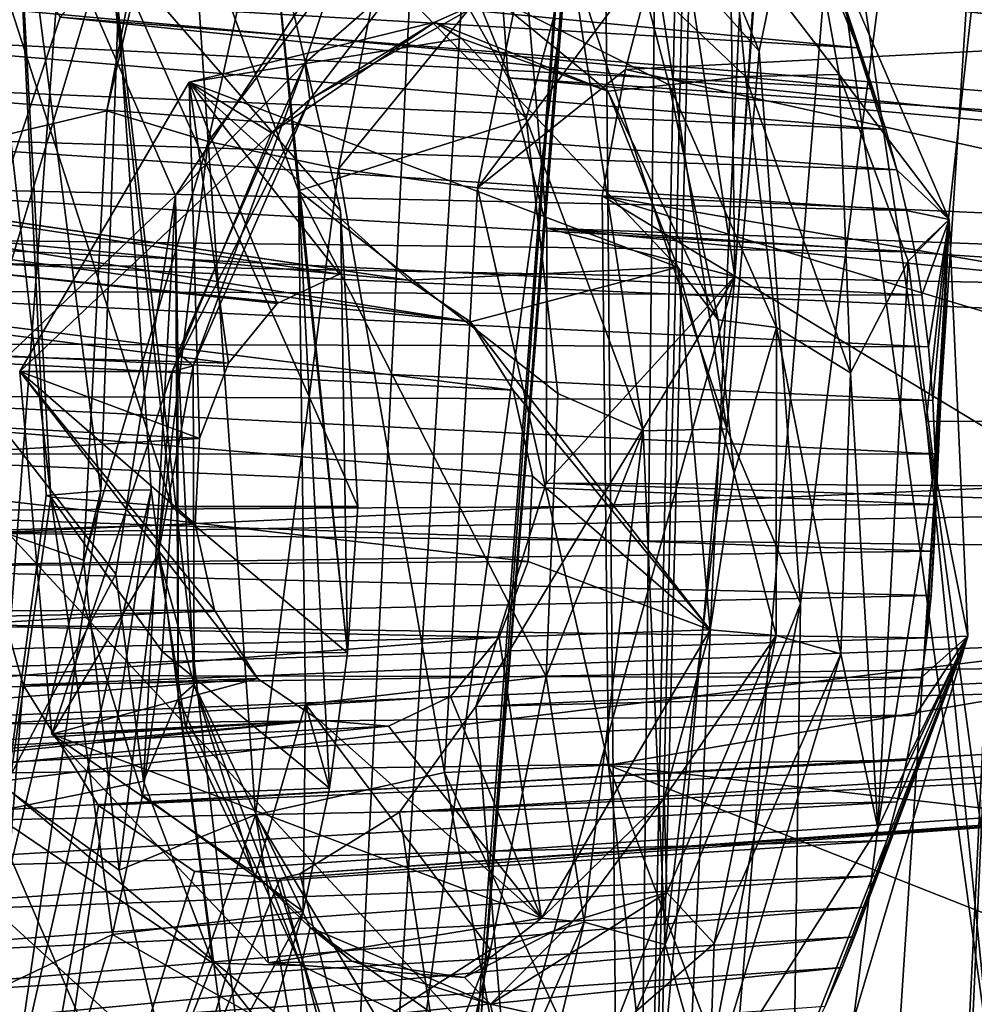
# Model space of a CAD drawing. Header units: metres. Extents: x -150 to 307, y -550 to 84.
# Tile 827 of 1056: x 245.86 to 247.65, y -11.64 to -9.8. Entities that reach past the tile are written whole.
import ezdxf

# ---------------------------------------------------------------- set-up
doc = ezdxf.new("R2010")
doc.units = ezdxf.units.M
doc.layers.add('solid_26006363', color=7, linetype='CONTINUOUS')

msp = doc.modelspace()

# ---------------------------------------------------------------- linework, layer by layer
at = {"layer": 'solid_26006363'}
for points in [[(229.99118, 0.000344, 940.69989), (246.654556, 0, 950.254578), (245.823288, -11.224192, 949.513977)], [(254.890045, -10.11483, 939.654663), (245.823288, -11.224192, 949.513977), (246.654556, 0, 950.254578)], [(254.890045, -10.11483, 939.654663), (246.654556, 0, 950.254578), (255.563858, 0, 940.255005)], [(247.003693, -14.204834, 952.316284), (248.174377, 0.000217, 952.849121), (247.676559, 0.000079, 952.948059)], [(247.003693, -14.204834, 952.316284), (247.534485, -14.24534, 952.213318), (248.174377, 0.000217, 952.849121)], [(247.239349, -5.028427, 952.799866), (247.003693, -14.204834, 952.316284), (247.676559, 0.000079, 952.948059)], [(247.534485, -14.24534, 952.213318), (247.951263, -14.257465, 951.906799), (248.598312, 0.000736, 952.540527)], [(247.534485, -14.24534, 952.213318), (248.598312, 0.000736, 952.540527), (248.174377, 0.000217, 952.849121)], [(249.527084, 0, 936.42511), (248.20787, 0, 937.905762), (247.567566, -13.260737, 937.335266)], [(249.49913, -2.696057, 936.403442), (249.527084, 0, 936.42511), (247.567566, -13.260737, 937.335266)], [(246.434723, -13.063701, 936.325928), (247.567566, -13.260737, 937.335266), (248.20787, 0, 937.905762)], [(247.065521, 0, 936.887939), (246.434723, -13.063701, 936.325928), (248.20787, 0, 937.905762)], [(247.203796, -10.277929, 935.947998), (246.434723, -13.063701, 936.325928), (247.065521, 0, 936.887939)], [(247.369919, -7.896541, 936.083618), (247.203796, -10.277929, 935.947998), (247.065521, 0, 936.887939)], [(249.419434, -5.304346, 936.340454), (249.49913, -2.696057, 936.403442), (247.567566, -13.260737, 937.335266)], [(247.239349, -5.028427, 952.799866), (247.190872, -5.996121, 952.76062), (247.003693, -14.204834, 952.316284)], [(246.43544, -5.247407, 934.641418), (246.647705, -9.672085, 935.111755), (246.778961, -9.905307, 935.312805)], [(246.43544, -5.247407, 934.641418), (246.778961, -9.905307, 935.312805), (246.851547, -10.187107, 935.431763)], [(247.203796, -10.277929, 935.947998), (246.43544, -5.247407, 934.641418), (246.851547, -10.187107, 935.431763)], [(247.415482, -7.107629, 936.120422), (246.43544, -5.247407, 934.641418), (247.203796, -10.277929, 935.947998)], [(249.3246, -7.289097, 936.264099), (249.419434, -5.304346, 936.340454), (247.567566, -13.260737, 937.335266)], [(246.362518, -5.454943, 952.367554), (244.017715, -8.464775, 951.06134), (245.252792, -10.123285, 951.665771)], [(246.362518, -5.454943, 952.367554), (245.252792, -10.123285, 951.665771), (247.159561, -6.316417, 952.741333)], [(247.190872, -5.996121, 952.76062), (247.159561, -6.316417, 952.741333), (247.003693, -14.204834, 952.316284)], [(244.561325, -10.314978, 929.620483), (244.320114, -6.058138, 929.11615), (245.930435, -6.209252, 931.345642)], [(246.468842, -13.395251, 927.841064), (246.91423, -6.134161, 928.092285), (246.047363, -9.776882, 927.058838)], [(246.468842, -13.395251, 927.841064), (247.688507, -11.791223, 929.40741), (246.91423, -6.134161, 928.092285)], [(247.562851, -10.548707, 929.166138), (247.665085, -9.616942, 929.262207), (246.91423, -6.134161, 928.092285)], [(247.688507, -11.791223, 929.40741), (247.562851, -10.548707, 929.166138), (246.91423, -6.134161, 928.092285)], [(244.561325, -10.314978, 929.620483), (245.930435, -6.209252, 931.345642), (246.170776, -9.345915, 931.801514)], [(245.252792, -10.123285, 951.665771), (246.724655, -11.71335, 952.386475), (247.159561, -6.316417, 952.741333)], [(247.159561, -6.316417, 952.741333), (246.724655, -11.71335, 952.386475), (247.082275, -7.179109, 952.688843)], [(247.159561, -6.316417, 952.741333), (247.082275, -7.179109, 952.688843), (247.003693, -14.204834, 952.316284)], [(247.369919, -7.896541, 936.083618), (247.415482, -7.107629, 936.120422), (247.203796, -10.277929, 935.947998)], [(247.082275, -7.179109, 952.688843), (246.724655, -11.71335, 952.386475), (246.952118, -8.634516, 952.59198)], [(247.249863, -9.855417, 924.826904), (246.871078, -8.934454, 924.278137), (247.808197, -7.170144, 925.458252)], [(247.082275, -7.179109, 952.688843), (246.952118, -8.634516, 952.59198), (247.003693, -14.204834, 952.316284)], [(247.327271, -10.89067, 924.985901), (247.249863, -9.855417, 924.826904), (247.808197, -7.170144, 925.458252)], [(247.808197, -7.170144, 925.458252), (248.680466, -13.780781, 926.987122), (247.263077, -15.524994, 925.221802)], [(247.327271, -10.89067, 924.985901), (247.808197, -7.170144, 925.458252), (247.263077, -15.524994, 925.221802)], [(249.075043, -10.923139, 936.059082), (249.3246, -7.289097, 936.264099), (247.567566, -13.260737, 937.335266)], [(245.211639, -8.49852, 933.006287), (245.784271, -10.252853, 933.899719), (245.938934, -9.791372, 934.098328)], [(246.952118, -8.634516, 952.59198), (246.648392, -12.645333, 952.315674), (247.003693, -14.204834, 952.316284)], [(246.952118, -8.634516, 952.59198), (246.724655, -11.71335, 952.386475), (246.648392, -12.645333, 952.315674)], [(247.04454, -9.625014, 924.619019), (246.871078, -8.934454, 924.278137), (247.249863, -9.855417, 924.826904)], [(246.045639, -9.194081, 924.857544), (246.463135, -9.119662, 924.286194), (246.812546, -9.981611, 924.828918)], [(246.812546, -9.981611, 924.828918), (246.463135, -9.119662, 924.286194), (246.895782, -9.675842, 924.616516)], [(246.385727, -10.116734, 925.355957), (246.045639, -9.194081, 924.857544), (246.812546, -9.981611, 924.828918)], [(246.336349, -9.612823, 925.264221), (246.045639, -9.194081, 924.857544), (246.385727, -10.116734, 925.355957)], [(244.561325, -10.314978, 929.620483), (246.170776, -9.345915, 931.801514), (246.086823, -9.650527, 931.697388)], [(246.170776, -9.345915, 931.801514), (246.026474, -9.967323, 931.627686), (246.086823, -9.650527, 931.697388)], [(246.216309, -10.024829, 931.803528), (246.026474, -9.967323, 931.627686), (246.170776, -9.345915, 931.801514)], [(246.216309, -10.024829, 931.803528), (246.170776, -9.345915, 931.801514), (246.340836, -9.464355, 931.957031)], [(245.802521, -9.63884, 926.192444), (245.921448, -10.691408, 926.458191), (245.850769, -9.396306, 926.739502)], [(245.850769, -9.396306, 926.739502), (246.014877, -10.679171, 927.034546), (246.047363, -9.776882, 927.058838)], [(245.850769, -9.396306, 926.739502), (245.912491, -10.688383, 926.572021), (246.014877, -10.679171, 927.034546)], [(245.850769, -9.396306, 926.739502), (245.921448, -10.691408, 926.458191), (245.912491, -10.688383, 926.572021)], [(248.433395, -9.815212, 930.690491), (247.05806, -9.663102, 931.87738), (247.147476, -9.414242, 932.004333)], [(248.561249, -9.478336, 930.855896), (248.433395, -9.815212, 930.690491), (247.147476, -9.414242, 932.004333)], [(246.216309, -10.024829, 931.803528), (246.340836, -9.464355, 931.957031), (246.564743, -9.565464, 932.027649)], [(246.462677, -10.273059, 922.24762), (241.122375, -9.474628, 927.485229), (240.73317, -9.730615, 926.989868)], [(246.592499, -10.284401, 922.363281), (241.342972, -9.509587, 927.777039), (241.122375, -9.474628, 927.485229)], [(246.462677, -10.273059, 922.24762), (246.592499, -10.284401, 922.363281), (241.122375, -9.474628, 927.485229)], [(246.708252, -10.362519, 922.466431), (241.541122, -9.662853, 928.046387), (241.342972, -9.509587, 927.777039)], [(246.592499, -10.284401, 922.363281), (246.708252, -10.362519, 922.466431), (241.342972, -9.509587, 927.777039)], [(246.284256, -9.508975, 934.580322), (246.110199, -9.589267, 934.334106), (251.710648, -10.180177, 929.441345)], [(246.284256, -9.508975, 934.580322), (251.710648, -10.180177, 929.441345), (251.840973, -10.182693, 929.557495)], [(246.475815, -9.534109, 934.857239), (246.284256, -9.508975, 934.580322), (251.840973, -10.182693, 929.557495)], [(246.475815, -9.534109, 934.857239), (251.840973, -10.182693, 929.557495), (251.959793, -10.252951, 929.66333)], [(246.647705, -9.672085, 935.111755), (246.475815, -9.534109, 934.857239), (251.959793, -10.252951, 929.66333)], [(247.335052, -9.544884, 922.857056), (247.399673, -9.898631, 922.786926), (247.199127, -9.637788, 922.510315)], [(247.606049, -10.170552, 923.246521), (247.399673, -9.898631, 922.786926), (247.335052, -9.544884, 922.857056)], [(247.335052, -9.544884, 922.857056), (247.403305, -9.772824, 923.297913), (247.434753, -9.848906, 923.33844)], [(247.335052, -9.544884, 922.857056), (247.434753, -9.848906, 923.33844), (247.462738, -9.925923, 923.374939)], [(247.335052, -9.544884, 922.857056), (247.462738, -9.925923, 923.374939), (247.487045, -10.00233, 923.406982)], [(247.335052, -9.544884, 922.857056), (247.487045, -10.00233, 923.406982), (247.507919, -10.077762, 923.434875)], [(247.606049, -10.170552, 923.246521), (247.335052, -9.544884, 922.857056), (247.507919, -10.077762, 923.434875)], [(246.461014, -10.075518, 931.887207), (246.216309, -10.024829, 931.803528), (246.564743, -9.565464, 932.027649)], [(246.461014, -10.075518, 931.887207), (246.564743, -9.565464, 932.027649), (246.818939, -9.637122, 932.002441)], [(246.110199, -9.589267, 934.334106), (246.096313, -9.600351, 934.314758), (251.710648, -10.180177, 929.441345)], [(246.096313, -9.600351, 934.314758), (245.938934, -9.791372, 934.098328), (251.595993, -10.243522, 929.339172)], [(246.029358, -9.652504, 925.665894), (246.336349, -9.612823, 925.264221), (246.464417, -10.154393, 925.462708)], [(246.096313, -9.600351, 934.314758), (251.595993, -10.243522, 929.339172), (251.710648, -10.180177, 929.441345)], [(246.336349, -9.612823, 925.264221), (246.385727, -10.116734, 925.355957), (246.477493, -10.983055, 925.525879)], [(246.464417, -10.154393, 925.462708), (246.336349, -9.612823, 925.264221), (246.477493, -10.983055, 925.525879)], [(248.023544, -10.550104, 929.51709), (247.665085, -9.616942, 929.262207), (247.562851, -10.548707, 929.166138)], [(247.434753, -9.848906, 923.33844), (245.18222, -9.629272, 926.226318), (245.2155, -9.719774, 926.275269)], [(247.434753, -9.848906, 923.33844), (247.403305, -9.772824, 923.297913), (245.18222, -9.629272, 926.226318)], [(245.994217, -9.758533, 921.168091), (246.478912, -9.63541, 921.572754), (246.155411, -10.125707, 921.182129)], [(246.397827, -9.877463, 921.480957), (246.155411, -10.125707, 921.182129), (246.478912, -9.63541, 921.572754)], [(246.582123, -9.716544, 921.710815), (246.397827, -9.877463, 921.480957), (246.478912, -9.63541, 921.572754)], [(246.895782, -9.675842, 924.616516), (247.04454, -9.625014, 924.619019), (247.18924, -10.562975, 924.871887)], [(247.18924, -10.562975, 924.871887), (247.04454, -9.625014, 924.619019), (247.249863, -9.855417, 924.826904)], [(244.561325, -10.314978, 929.620483), (246.086823, -9.650527, 931.697388), (246.026474, -9.967323, 931.627686)], [(245.802521, -9.63884, 926.192444), (246.148224, -10.709079, 925.948425), (245.921448, -10.691408, 926.458191)], [(246.029358, -9.652504, 925.665894), (246.148224, -10.709079, 925.948425), (245.802521, -9.63884, 926.192444)], [(246.029358, -9.652504, 925.665894), (246.464417, -10.154393, 925.462708), (246.496765, -10.70908, 925.536011)], [(246.029358, -9.652504, 925.665894), (246.496765, -10.70908, 925.536011), (246.148224, -10.709079, 925.948425)], [(246.721252, -10.111401, 931.866211), (246.461014, -10.075518, 931.887207), (246.818939, -9.637122, 932.002441)], [(246.721252, -10.111401, 931.866211), (246.818939, -9.637122, 932.002441), (247.05806, -9.663102, 931.87738)], [(247.223816, -9.90281, 922.556641), (247.027908, -9.716447, 922.290649), (247.199127, -9.637788, 922.510315)], [(247.223816, -9.90281, 922.556641), (247.199127, -9.637788, 922.510315), (247.399673, -9.898631, 922.786926)], [(246.708252, -10.362519, 922.466431), (241.661926, -9.847005, 928.21582), (241.541122, -9.662853, 928.046387)], [(246.778961, -9.905307, 935.312805), (246.647705, -9.672085, 935.111755), (251.959793, -10.252951, 929.66333)], [(246.998749, -9.889639, 931.797058), (246.721252, -10.111401, 931.866211), (247.05806, -9.663102, 931.87738)], [(248.433395, -9.815212, 930.690491), (246.998749, -9.889639, 931.797058), (247.05806, -9.663102, 931.87738)], [(246.812546, -9.981611, 924.828918), (246.895782, -9.675842, 924.616516), (247.032318, -10.5671, 924.863037)], [(247.032318, -10.5671, 924.863037), (246.895782, -9.675842, 924.616516), (247.18924, -10.562975, 924.871887)], [(247.462738, -9.925923, 923.374939), (245.2155, -9.719774, 926.275269), (245.245544, -9.813075, 926.320068)], [(247.462738, -9.925923, 923.374939), (247.434753, -9.848906, 923.33844), (245.2155, -9.719774, 926.275269)], [(246.406921, -9.946038, 921.543579), (246.397827, -9.877463, 921.480957), (246.582123, -9.716544, 921.710815)], [(246.749908, -9.75206, 921.993225), (246.406921, -9.946038, 921.543579), (246.582123, -9.716544, 921.710815)], [(247.081161, -9.918039, 922.454346), (246.749908, -9.75206, 921.993225), (247.027908, -9.716447, 922.290649)], [(247.081161, -9.918039, 922.454346), (247.027908, -9.716447, 922.290649), (247.223816, -9.90281, 922.556641)], [(246.254593, -10.440194, 922.062256), (240.73317, -9.730615, 926.989868), (240.50795, -10.27047, 926.727295)], [(246.345871, -10.328536, 922.143555), (246.462677, -10.273059, 922.24762), (240.73317, -9.730615, 926.989868)], [(246.254593, -10.440194, 922.062256), (246.345871, -10.328536, 922.143555), (240.73317, -9.730615, 926.989868)], [(245.994217, -9.758533, 921.168091), (245.774536, -10.489177, 920.927551), (245.684799, -9.733273, 921.258301)], [(245.994217, -9.758533, 921.168091), (246.155411, -10.125707, 921.182129), (245.774536, -10.489177, 920.927551)], [(246.641479, -9.800965, 922.026672), (246.406921, -9.946038, 921.543579), (246.749908, -9.75206, 921.993225)], [(246.965729, -9.929917, 922.485168), (246.641479, -9.800965, 922.026672), (246.749908, -9.75206, 921.993225)], [(246.965729, -9.929917, 922.485168), (246.749908, -9.75206, 921.993225), (247.081161, -9.918039, 922.454346)], [(246.014877, -10.679171, 927.034546), (246.109558, -10.677417, 927.189697), (246.047363, -9.776882, 927.058838)], [(246.468842, -13.395251, 927.841064), (246.047363, -9.776882, 927.058838), (246.109558, -10.677417, 927.189697)], [(245.938934, -9.791372, 934.098328), (245.784271, -10.252853, 933.899719), (251.509033, -10.361179, 929.261719)], [(245.938934, -9.791372, 934.098328), (251.509033, -10.361179, 929.261719), (251.595993, -10.243522, 929.339172)], [(246.641479, -9.800965, 922.026672), (246.691483, -9.831239, 922.451477), (246.180954, -9.913278, 921.996643)], [(246.641479, -9.800965, 922.026672), (246.180954, -9.913278, 921.996643), (246.3349, -10.008475, 921.616943)], [(246.641479, -9.800965, 922.026672), (246.3349, -10.008475, 921.616943), (246.406921, -9.946038, 921.543579)], [(246.965729, -9.929917, 922.485168), (246.691483, -9.831239, 922.451477), (246.641479, -9.800965, 922.026672)], [(247.487045, -10.00233, 923.406982), (245.245544, -9.813075, 926.320068), (245.272293, -9.909027, 926.360657)], [(247.487045, -10.00233, 923.406982), (247.462738, -9.925923, 923.374939), (245.245544, -9.813075, 926.320068)], [(248.433395, -9.815212, 930.690491), (248.351028, -10.188853, 930.591919), (246.998749, -9.889639, 931.797058)], [(246.180954, -9.913278, 921.996643), (246.691483, -9.831239, 922.451477), (247.097382, -10.259892, 922.81311)], [(246.965729, -9.929917, 922.485168), (247.097382, -10.259892, 922.81311), (246.691483, -9.831239, 922.451477)], [(246.788483, -10.49053, 922.537903), (241.782547, -10.229225, 928.39624), (241.661926, -9.847005, 928.21582)], [(246.708252, -10.362519, 922.466431), (246.788483, -10.49053, 922.537903), (241.661926, -9.847005, 928.21582)], [(247.18924, -10.562975, 924.871887), (247.249863, -9.855417, 924.826904), (247.327271, -10.89067, 924.985901)], [(246.397827, -9.877463, 921.480957), (246.159607, -10.420624, 921.204468), (246.155411, -10.125707, 921.182129)], [(246.397827, -9.877463, 921.480957), (246.188141, -10.445297, 921.300964), (246.159607, -10.420624, 921.204468)], [(246.406921, -9.946038, 921.543579), (246.188141, -10.445297, 921.300964), (246.397827, -9.877463, 921.480957)], [(246.998749, -9.889639, 931.797058), (246.95549, -10.126602, 931.743042), (246.721252, -10.111401, 931.866211)], [(248.351028, -10.188853, 930.591919), (246.95549, -10.126602, 931.743042), (246.998749, -9.889639, 931.797058)], [(247.507919, -10.077762, 923.434875), (245.272293, -9.909027, 926.360657), (245.295593, -10.006858, 926.39679)], [(247.507919, -10.077762, 923.434875), (247.487045, -10.00233, 923.406982), (245.272293, -9.909027, 926.360657)], [(246.778961, -9.905307, 935.312805), (251.959793, -10.252951, 929.66333), (252.044922, -10.375463, 929.739197)], [(246.851547, -10.187107, 935.431763), (246.778961, -9.905307, 935.312805), (252.044922, -10.375463, 929.739197)], [(247.281937, -10.372998, 922.759277), (247.081161, -9.918039, 922.454346), (247.223816, -9.90281, 922.556641)], [(247.420959, -10.458422, 922.845398), (247.223816, -9.90281, 922.556641), (247.399673, -9.898631, 922.786926)], [(247.281937, -10.372998, 922.759277), (247.223816, -9.90281, 922.556641), (247.420959, -10.458422, 922.845398)], [(247.420959, -10.458422, 922.845398), (247.399673, -9.898631, 922.786926), (247.529236, -10.248687, 922.975952)], [(247.606049, -10.170552, 923.246521), (247.529236, -10.248687, 922.975952), (247.399673, -9.898631, 922.786926)], [(245.863174, -10.455603, 921.713501), (246.180954, -9.913278, 921.996643), (246.200241, -10.58165, 922.013794)], [(246.3349, -10.008475, 921.616943), (246.180954, -9.913278, 921.996643), (245.863174, -10.455603, 921.713501)], [(246.180954, -9.913278, 921.996643), (246.592499, -10.284401, 922.363281), (246.462677, -10.273059, 922.24762)], [(246.180954, -9.913278, 921.996643), (247.097382, -10.259892, 922.81311), (246.592499, -10.284401, 922.363281)], [(246.180954, -9.913278, 921.996643), (246.462677, -10.273059, 922.24762), (246.345871, -10.328536, 922.143555)], [(246.180954, -9.913278, 921.996643), (246.345871, -10.328536, 922.143555), (246.254593, -10.440194, 922.062256)], [(246.180954, -9.913278, 921.996643), (246.254593, -10.440194, 922.062256), (246.200241, -10.58165, 922.013794)], [(247.172501, -10.359164, 922.800598), (246.965729, -9.929917, 922.485168), (247.081161, -9.918039, 922.454346)], [(247.172501, -10.359164, 922.800598), (247.097382, -10.259892, 922.81311), (246.965729, -9.929917, 922.485168)], [(247.172501, -10.359164, 922.800598), (247.081161, -9.918039, 922.454346), (247.281937, -10.372998, 922.759277)], [(246.406921, -9.946038, 921.543579), (246.149124, -10.455603, 921.392517), (246.188141, -10.445297, 921.300964)], [(246.3349, -10.008475, 921.616943), (246.149124, -10.455603, 921.392517), (246.406921, -9.946038, 921.543579)], [(244.561325, -10.314978, 929.620483), (246.026474, -9.967323, 931.627686), (245.982849, -10.80934, 931.608704)], [(246.216309, -10.024829, 931.803528), (245.982849, -10.80934, 931.608704), (246.026474, -9.967323, 931.627686)], [(246.385727, -10.116734, 925.355957), (246.812546, -9.981611, 924.828918), (246.872223, -10.496917, 924.945801)], [(246.872223, -10.496917, 924.945801), (246.812546, -9.981611, 924.828918), (247.032318, -10.5671, 924.863037)], [(247.52597, -10.153601, 923.459534), (245.295593, -10.006858, 926.39679), (245.315247, -10.10545, 926.428223)], [(247.52597, -10.153601, 923.459534), (247.507919, -10.077762, 923.434875), (245.295593, -10.006858, 926.39679)], [(246.3349, -10.008475, 921.616943), (245.863174, -10.455603, 921.713501), (246.149124, -10.455603, 921.392517)], [(246.216309, -10.024829, 931.803528), (246.049393, -11.390623, 931.733032), (245.982849, -10.80934, 931.608704)], [(246.305298, -11.286579, 931.931946), (246.049393, -11.390623, 931.733032), (246.216309, -10.024829, 931.803528)], [(246.305298, -11.286579, 931.931946), (246.216309, -10.024829, 931.803528), (246.461014, -10.075518, 931.887207)], [(246.305298, -11.286579, 931.931946), (246.461014, -10.075518, 931.887207), (246.659546, -11.207461, 931.966919)], [(246.659546, -11.207461, 931.966919), (246.461014, -10.075518, 931.887207), (246.721252, -10.111401, 931.866211)], [(247.606049, -10.170552, 923.246521), (247.507919, -10.077762, 923.434875), (247.52597, -10.153601, 923.459534)], [(247.541595, -10.23141, 923.481323), (245.315247, -10.10545, 926.428223), (245.331375, -10.20464, 926.455017)], [(247.541595, -10.23141, 923.481323), (247.52597, -10.153601, 923.459534), (245.315247, -10.10545, 926.428223)], [(254.890045, -10.11483, 939.654663), (252.817551, -17.072838, 939.413269), (245.823288, -11.224192, 949.513977)], [(246.659546, -11.207461, 931.966919), (246.721252, -10.111401, 931.866211), (246.967026, -11.193471, 931.828003)], [(246.967026, -11.193471, 931.828003), (246.721252, -10.111401, 931.866211), (246.95549, -10.126602, 931.743042)], [(245.252792, -10.123285, 951.665771), (244.080307, -14.838769, 950.842651), (246.724655, -11.71335, 952.386475)], [(245.774536, -10.489177, 920.927551), (246.155411, -10.125707, 921.182129), (246.043121, -10.835475, 921.079407)], [(246.095139, -11.223948, 921.170227), (246.043121, -10.835475, 921.079407), (246.155411, -10.125707, 921.182129)], [(246.095139, -11.223948, 921.170227), (246.155411, -10.125707, 921.182129), (246.160126, -11.068725, 921.24408)], [(246.155411, -10.125707, 921.182129), (246.159607, -10.420624, 921.204468), (246.160126, -11.068725, 921.24408)], [(246.385727, -10.116734, 925.355957), (246.872223, -10.496917, 924.945801), (246.850021, -11.027682, 924.949707)], [(246.398743, -11.07934, 925.426697), (246.385727, -10.116734, 925.355957), (246.850021, -11.027682, 924.949707)], [(246.44368, -11.236608, 925.495667), (246.385727, -10.116734, 925.355957), (246.398743, -11.07934, 925.426697)], [(246.44368, -11.236608, 925.495667), (246.477493, -10.983055, 925.525879), (246.385727, -10.116734, 925.355957)], [(248.334518, -10.960705, 930.607483), (246.967026, -11.193471, 931.828003), (246.95549, -10.126602, 931.743042)], [(248.329941, -10.363625, 930.57074), (246.95549, -10.126602, 931.743042), (248.351028, -10.188853, 930.591919)], [(248.319031, -10.540305, 930.564148), (248.334518, -10.960705, 930.607483), (246.95549, -10.126602, 931.743042)], [(248.329941, -10.363625, 930.57074), (248.319031, -10.540305, 930.564148), (246.95549, -10.126602, 931.743042)], [(246.464417, -10.154393, 925.462708), (246.477493, -10.983055, 925.525879), (246.496765, -10.70908, 925.536011)], [(247.606049, -10.170552, 923.246521), (247.52597, -10.153601, 923.459534), (247.541595, -10.23141, 923.481323)], [(247.606049, -10.170552, 923.246521), (247.577652, -10.635572, 923.061218), (247.529236, -10.248687, 922.975952)], [(247.606049, -10.170552, 923.246521), (247.541595, -10.23141, 923.481323), (247.554947, -10.312828, 923.500671)], [(247.606049, -10.170552, 923.246521), (247.554947, -10.312828, 923.500671), (247.567017, -10.409401, 923.519165)], [(247.606049, -10.170552, 923.246521), (247.57196, -10.875942, 923.544189), (247.564102, -10.954827, 923.538208)], [(247.641251, -10.951913, 923.336792), (247.606049, -10.170552, 923.246521), (247.564102, -10.954827, 923.538208)], [(247.606049, -10.170552, 923.246521), (247.567017, -10.409401, 923.519165), (247.575455, -10.509936, 923.533447)], [(247.606049, -10.170552, 923.246521), (247.577499, -10.792883, 923.547363), (247.57196, -10.875942, 923.544189)], [(247.606049, -10.170552, 923.246521), (247.575455, -10.509936, 923.533447), (247.579834, -10.609822, 923.542786)], [(247.606049, -10.170552, 923.246521), (247.580307, -10.704993, 923.54718), (247.577499, -10.792883, 923.547363)], [(247.641251, -10.951913, 923.336792), (247.577652, -10.635572, 923.061218), (247.606049, -10.170552, 923.246521)], [(247.606049, -10.170552, 923.246521), (247.579834, -10.609822, 923.542786), (247.580307, -10.704993, 923.54718)], [(246.851547, -10.187107, 935.431763), (252.085419, -10.694776, 929.775269), (246.849991, -10.665141, 935.453674)], [(247.203796, -10.277929, 935.947998), (246.851547, -10.187107, 935.431763), (246.849991, -10.665141, 935.453674)], [(246.851547, -10.187107, 935.431763), (252.087402, -10.534091, 929.777039), (252.085419, -10.694776, 929.775269)], [(246.851547, -10.187107, 935.431763), (252.044922, -10.375463, 929.739197), (252.087402, -10.534091, 929.777039)], [(247.554947, -10.312828, 923.500671), (245.331375, -10.20464, 926.455017), (245.34404, -10.304069, 926.477234)], [(247.554947, -10.312828, 923.500671), (247.541595, -10.23141, 923.481323), (245.331375, -10.20464, 926.455017)], [(246.816772, -10.812201, 922.56311), (241.773285, -10.848473, 928.419067), (241.782547, -10.229225, 928.39624)], [(246.824844, -10.651779, 922.570313), (246.816772, -10.812201, 922.56311), (241.782547, -10.229225, 928.39624)], [(246.788483, -10.49053, 922.537903), (246.824844, -10.651779, 922.570313), (241.782547, -10.229225, 928.39624)], [(245.784271, -10.252853, 933.899719), (251.460114, -10.506038, 929.21814), (251.509033, -10.361179, 929.261719)], [(245.784271, -10.252853, 933.899719), (245.788147, -10.759033, 933.930847), (251.460114, -10.506038, 929.21814)], [(247.097382, -10.259892, 922.81311), (246.708252, -10.362519, 922.466431), (246.592499, -10.284401, 922.363281)], [(247.097382, -10.259892, 922.81311), (247.158005, -10.939832, 922.867126), (246.708252, -10.362519, 922.466431)], [(247.202911, -10.646287, 922.863586), (247.158005, -10.939832, 922.867126), (247.097382, -10.259892, 922.81311)], [(247.202911, -10.646287, 922.863586), (247.097382, -10.259892, 922.81311), (247.172501, -10.359164, 922.800598)], [(247.420959, -10.458422, 922.845398), (247.529236, -10.248687, 922.975952), (247.472366, -11.311996, 922.962585)], [(247.529236, -10.248687, 922.975952), (247.577652, -10.635572, 923.061218), (247.472366, -11.311996, 922.962585)], [(246.200241, -10.58165, 922.013794), (240.50795, -10.27047, 926.727295), (240.503555, -10.915764, 926.760193)], [(246.200241, -10.58165, 922.013794), (246.254593, -10.440194, 922.062256), (240.50795, -10.27047, 926.727295)], [(247.203796, -10.277929, 935.947998), (246.912506, -13.482541, 935.706787), (246.434723, -13.063701, 936.325928)], [(247.203796, -10.277929, 935.947998), (246.849991, -10.665141, 935.453674), (246.718277, -11.08386, 935.284973)], [(247.203796, -10.277929, 935.947998), (246.718277, -11.08386, 935.284973), (246.912506, -13.482541, 935.706787)], [(244.561325, -10.314978, 929.620483), (246.049393, -11.390623, 931.733032), (246.139389, -11.760222, 931.879822)], [(244.927856, -14.571735, 930.387024), (244.561325, -10.314978, 929.620483), (246.139389, -11.760222, 931.879822)], [(244.561325, -10.314978, 929.620483), (245.982849, -10.80934, 931.608704), (246.049393, -11.390623, 931.733032)], [(247.567017, -10.409401, 923.519165), (245.34404, -10.304069, 926.477234), (245.353302, -10.403034, 926.494934)], [(247.567017, -10.409401, 923.519165), (247.554947, -10.312828, 923.500671), (245.34404, -10.304069, 926.477234)], [(247.158005, -10.939832, 922.867126), (246.788483, -10.49053, 922.537903), (246.708252, -10.362519, 922.466431)], [(247.202911, -10.646287, 922.863586), (247.172501, -10.359164, 922.800598), (247.281937, -10.372998, 922.759277)], [(247.202911, -10.646287, 922.863586), (247.281937, -10.372998, 922.759277), (247.281891, -10.950461, 922.795593)], [(247.281937, -10.372998, 922.759277), (247.402679, -10.98536, 922.851746), (247.281891, -10.950461, 922.795593)], [(247.281937, -10.372998, 922.759277), (247.420959, -10.458422, 922.845398), (247.402679, -10.98536, 922.851746)], [(247.575455, -10.509936, 923.533447), (245.353302, -10.403034, 926.494934), (245.359344, -10.501036, 926.508362)], [(247.575455, -10.509936, 923.533447), (247.567017, -10.409401, 923.519165), (245.353302, -10.403034, 926.494934)], [(246.190262, -11.042418, 921.325806), (246.160126, -11.068725, 921.24408), (246.159607, -10.420624, 921.204468)], [(246.188141, -10.445297, 921.300964), (246.190262, -11.042418, 921.325806), (246.159607, -10.420624, 921.204468)], [(246.188141, -10.445297, 921.300964), (246.149124, -10.455603, 921.392517), (246.122742, -10.798212, 921.380798)], [(246.188141, -10.445297, 921.300964), (246.122742, -10.798212, 921.380798), (246.190262, -11.042418, 921.325806)], [(245.863174, -10.455603, 921.713501), (246.200241, -10.58165, 922.013794), (246.192169, -10.742071, 922.006592)], [(245.863174, -10.455603, 921.713501), (246.192169, -10.742071, 922.006592), (246.228531, -10.90332, 922.039001)], [(245.863174, -10.455603, 921.713501), (246.228531, -10.90332, 922.039001), (246.308762, -11.031331, 922.110474)], [(245.923401, -11.135355, 921.767151), (245.863174, -10.455603, 921.713501), (246.308762, -11.031331, 922.110474)], [(246.149124, -10.455603, 921.392517), (245.863174, -10.455603, 921.713501), (245.923401, -11.135355, 921.767151)], [(246.122742, -10.798212, 921.380798), (246.149124, -10.455603, 921.392517), (245.923401, -11.135355, 921.767151)], [(247.420959, -10.458422, 922.845398), (247.472366, -11.311996, 922.962585), (247.402679, -10.98536, 922.851746)], [(247.579834, -10.609822, 923.542786), (245.359344, -10.501036, 926.508362), (245.362442, -10.61089, 926.518555)], [(247.579834, -10.609822, 923.542786), (247.575455, -10.509936, 923.533447), (245.359344, -10.501036, 926.508362)], [(245.774536, -10.489177, 920.927551), (246.043121, -10.835475, 921.079407), (245.808578, -11.282668, 921.019836)], [(247.158005, -10.939832, 922.867126), (246.824844, -10.651779, 922.570313), (246.788483, -10.49053, 922.537903)], [(246.850021, -11.027682, 924.949707), (246.872223, -10.496917, 924.945801), (247.032318, -10.5671, 924.863037)], [(245.788147, -10.759033, 933.930847), (251.45813, -10.666722, 929.21637), (251.460114, -10.506038, 929.21814)], [(247.772034, -12.096375, 929.540833), (247.562851, -10.548707, 929.166138), (247.688507, -11.791223, 929.40741)], [(248.023544, -10.550104, 929.51709), (247.562851, -10.548707, 929.166138), (247.772034, -12.096375, 929.540833)], [(246.850021, -11.027682, 924.949707), (247.032318, -10.5671, 924.863037), (246.921783, -11.487932, 924.769897)], [(246.921783, -11.487932, 924.769897), (247.032318, -10.5671, 924.863037), (247.073181, -11.530154, 924.773804)], [(247.032318, -10.5671, 924.863037), (247.18924, -10.562975, 924.871887), (247.073181, -11.530154, 924.773804)], [(247.073181, -11.530154, 924.773804), (247.18924, -10.562975, 924.871887), (247.327271, -10.89067, 924.985901)], [(246.192169, -10.742071, 922.006592), (246.200241, -10.58165, 922.013794), (240.503555, -10.915764, 926.760193)], [(247.580307, -10.704993, 923.54718), (245.362442, -10.61089, 926.518555), (245.361725, -10.718146, 926.523621)], [(247.580307, -10.704993, 923.54718), (247.579834, -10.609822, 923.542786), (245.362442, -10.61089, 926.518555)], [(247.202911, -10.646287, 922.863586), (247.281891, -10.950461, 922.795593), (247.158005, -10.939832, 922.867126)], [(247.641251, -10.951913, 923.336792), (247.472366, -11.311996, 922.962585), (247.577652, -10.635572, 923.061218)], [(245.788147, -10.759033, 933.930847), (251.50061, -10.825351, 929.254211), (251.45813, -10.666722, 929.21637)], [(246.718277, -11.08386, 935.284973), (246.849991, -10.665141, 935.453674), (252.036484, -10.839634, 929.731689)], [(247.158005, -10.939832, 922.867126), (246.816772, -10.812201, 922.56311), (246.824844, -10.651779, 922.570313)], [(246.849991, -10.665141, 935.453674), (252.085419, -10.694776, 929.775269), (252.036484, -10.839634, 929.731689)], [(245.785889, -11.630432, 926.317139), (245.84819, -11.824214, 926.877502), (246.014877, -10.679171, 927.034546)], [(245.912491, -10.688383, 926.572021), (245.785889, -11.630432, 926.317139), (246.014877, -10.679171, 927.034546)], [(245.84819, -11.824214, 926.877502), (245.924606, -11.935511, 927.014465), (246.109558, -10.677417, 927.189697)], [(246.014877, -10.679171, 927.034546), (245.84819, -11.824214, 926.877502), (246.109558, -10.677417, 927.189697)], [(246.468842, -13.395251, 927.841064), (246.109558, -10.677417, 927.189697), (245.924606, -11.935511, 927.014465)], [(247.577499, -10.792883, 923.547363), (247.580307, -10.704993, 923.54718), (245.361725, -10.718146, 926.523621)], [(245.912491, -10.688383, 926.572021), (245.921448, -10.691408, 926.458191), (245.785889, -11.630432, 926.317139)], [(245.785889, -11.630432, 926.317139), (245.921448, -10.691408, 926.458191), (246.037003, -11.51133, 925.841309)], [(245.921448, -10.691408, 926.458191), (246.148224, -10.709079, 925.948425), (246.13031, -10.980892, 925.94281)], [(245.921448, -10.691408, 926.458191), (246.13031, -10.980892, 925.94281), (246.09314, -11.250202, 925.907043)], [(245.921448, -10.691408, 926.458191), (246.09314, -11.250202, 925.907043), (246.037003, -11.51133, 925.841309)], [(247.577499, -10.792883, 923.547363), (245.361725, -10.718146, 926.523621), (245.357452, -10.823013, 926.523865)], [(246.13031, -10.980892, 925.94281), (246.148224, -10.709079, 925.948425), (246.477493, -10.983055, 925.525879)], [(246.148224, -10.709079, 925.948425), (246.496765, -10.70908, 925.536011), (246.477493, -10.983055, 925.525879)], [(246.228531, -10.90332, 922.039001), (246.192169, -10.742071, 922.006592), (240.503555, -10.915764, 926.760193)], [(245.717896, -12.932063, 933.953186), (245.869537, -11.042918, 934.062073), (245.788147, -10.759033, 933.930847)], [(245.788147, -10.759033, 933.930847), (245.869537, -11.042918, 934.062073), (251.50061, -10.825351, 929.254211)], [(247.57196, -10.875942, 923.544189), (247.577499, -10.792883, 923.547363), (245.357452, -10.823013, 926.523865)], [(246.174759, -11.125261, 921.476379), (246.122742, -10.798212, 921.380798), (245.923401, -11.135355, 921.767151)], [(246.190262, -11.042418, 921.325806), (246.122742, -10.798212, 921.380798), (246.174759, -11.125261, 921.476379)], [(246.762405, -10.953656, 922.514709), (241.773285, -10.848473, 928.419067), (246.816772, -10.812201, 922.56311)], [(247.158005, -10.939832, 922.867126), (246.762405, -10.953656, 922.514709), (246.816772, -10.812201, 922.56311)], [(247.57196, -10.875942, 923.544189), (245.357452, -10.823013, 926.523865), (245.349899, -10.925278, 926.519592)], [(245.808578, -11.282668, 921.019836), (246.043121, -10.835475, 921.079407), (246.095139, -11.223948, 921.170227)], [(245.869537, -11.042918, 934.062073), (251.585724, -10.947863, 929.330078), (251.50061, -10.825351, 929.254211)], [(246.762405, -10.953656, 922.514709), (241.712189, -11.073077, 928.351624), (241.773285, -10.848473, 928.419067)], [(246.718277, -11.08386, 935.284973), (252.036484, -10.839634, 929.731689), (251.949524, -10.957292, 929.654175)], [(247.564102, -10.954827, 923.538208), (247.57196, -10.875942, 923.544189), (245.349899, -10.925278, 926.519592)], [(247.073181, -11.530154, 924.773804), (247.327271, -10.89067, 924.985901), (247.147629, -11.792815, 924.800598)], [(247.147629, -11.792815, 924.800598), (247.327271, -10.89067, 924.985901), (247.263077, -15.524994, 925.221802)], [(246.228531, -10.90332, 922.039001), (240.503555, -10.915764, 926.760193), (240.597656, -11.223743, 926.901428)], [(246.308762, -11.031331, 922.110474), (246.228531, -10.90332, 922.039001), (240.597656, -11.223743, 926.901428)], [(247.564102, -10.954827, 923.538208), (245.349899, -10.925278, 926.519592), (245.339355, -11.024657, 926.511292)], [(249.013992, -11.642654, 936.008362), (249.075043, -10.923139, 936.059082), (247.567566, -13.260737, 937.335266)], [(246.841782, -11.48034, 922.585388), (246.762405, -10.953656, 922.514709), (247.158005, -10.939832, 922.867126)], [(247.071335, -11.25594, 922.72168), (246.841782, -11.48034, 922.585388), (247.158005, -10.939832, 922.867126)], [(247.281891, -10.950461, 922.795593), (247.071335, -11.25594, 922.72168), (247.158005, -10.939832, 922.867126)], [(246.762405, -10.953656, 922.514709), (241.560135, -11.370898, 928.169006), (241.712189, -11.073077, 928.351624)], [(246.762405, -10.953656, 922.514709), (246.671143, -11.065314, 922.43335), (241.560135, -11.370898, 928.169006)], [(247.554321, -11.029532, 923.529724), (247.564102, -10.954827, 923.538208), (245.339355, -11.024657, 926.511292)], [(245.869537, -11.042918, 934.062073), (246.010483, -11.269378, 934.275879), (251.585724, -10.947863, 929.330078)], [(246.010483, -11.269378, 934.275879), (251.704544, -11.018121, 929.435913), (251.585724, -10.947863, 929.330078)], [(246.575043, -11.282163, 935.088562), (251.949524, -10.957292, 929.654175), (251.834869, -11.020637, 929.552063)], [(246.575043, -11.282163, 935.088562), (246.718277, -11.08386, 935.284973), (251.949524, -10.957292, 929.654175)], [(246.841782, -11.48034, 922.585388), (246.671143, -11.065314, 922.43335), (246.762405, -10.953656, 922.514709)], [(248.334518, -10.960705, 930.607483), (248.407715, -11.359481, 930.731934), (246.967026, -11.193471, 931.828003)], [(247.07663, -11.432495, 922.549255), (247.071335, -11.25594, 922.72168), (247.281891, -10.950461, 922.795593)], [(247.07663, -11.432495, 922.549255), (247.281891, -10.950461, 922.795593), (247.165085, -11.527953, 922.573975)], [(247.281891, -10.950461, 922.795593), (247.402679, -10.98536, 922.851746), (247.165085, -11.527953, 922.573975)], [(247.641251, -10.951913, 923.336792), (247.373367, -11.645427, 923.339783), (247.337112, -11.718288, 923.299683)], [(247.426758, -11.671486, 923.098389), (247.641251, -10.951913, 923.336792), (247.337112, -11.718288, 923.299683)], [(247.641251, -10.951913, 923.336792), (247.405594, -11.573027, 923.375122), (247.373367, -11.645427, 923.339783)], [(247.641251, -10.951913, 923.336792), (247.428741, -11.515551, 923.400269), (247.405594, -11.573027, 923.375122)], [(247.426758, -11.671486, 923.098389), (247.472366, -11.311996, 922.962585), (247.641251, -10.951913, 923.336792)], [(247.641251, -10.951913, 923.336792), (247.449219, -11.459977, 923.422363), (247.428741, -11.515551, 923.400269)], [(247.641251, -10.951913, 923.336792), (247.468964, -11.401253, 923.443481), (247.449219, -11.459977, 923.422363)], [(247.641251, -10.951913, 923.336792), (247.489059, -11.334857, 923.464722), (247.468964, -11.401253, 923.443481)], [(247.641251, -10.951913, 923.336792), (247.508423, -11.262665, 923.484802), (247.489059, -11.334857, 923.464722)], [(247.641251, -10.951913, 923.336792), (247.52652, -11.18468, 923.503052), (247.508423, -11.262665, 923.484802)], [(247.641251, -10.951913, 923.336792), (247.542969, -11.100106, 923.519165), (247.52652, -11.18468, 923.503052)], [(247.641251, -10.951913, 923.336792), (247.554321, -11.029532, 923.529724), (247.542969, -11.100106, 923.519165)], [(247.641251, -10.951913, 923.336792), (247.564102, -10.954827, 923.538208), (247.554321, -11.029532, 923.529724)], [(246.09314, -11.250202, 925.907043), (246.13031, -10.980892, 925.94281), (246.44368, -11.236608, 925.495667)], [(246.13031, -10.980892, 925.94281), (246.477493, -10.983055, 925.525879), (246.44368, -11.236608, 925.495667)], [(247.155823, -11.808588, 922.579651), (247.165085, -11.527953, 922.573975), (247.402679, -10.98536, 922.851746)], [(247.472366, -11.311996, 922.962585), (247.155823, -11.808588, 922.579651), (247.402679, -10.98536, 922.851746)], [(246.010483, -11.269378, 934.275879), (246.19104, -11.393214, 934.541626), (251.704544, -11.018121, 929.435913)], [(246.19104, -11.393214, 934.541626), (246.351654, -11.405942, 934.773254), (251.704544, -11.018121, 929.435913)], [(246.351654, -11.405942, 934.773254), (246.388077, -11.397466, 934.825256), (251.704544, -11.018121, 929.435913)], [(246.388077, -11.397466, 934.825256), (251.834869, -11.020637, 929.552063), (251.704544, -11.018121, 929.435913)], [(246.308762, -11.031331, 922.110474), (240.597656, -11.223743, 926.901428), (240.751114, -11.465266, 927.116089)], [(246.424515, -11.109449, 922.213623), (246.308762, -11.031331, 922.110474), (240.751114, -11.465266, 927.116089)], [(247.554321, -11.029532, 923.529724), (245.339355, -11.024657, 926.511292), (245.326004, -11.121375, 926.499084)], [(247.542969, -11.100106, 923.519165), (247.554321, -11.029532, 923.529724), (245.326004, -11.121375, 926.499084)], [(245.923401, -11.135355, 921.767151), (246.308762, -11.031331, 922.110474), (246.424515, -11.109449, 922.213623)], [(246.388077, -11.397466, 934.825256), (246.575043, -11.282163, 935.088562), (251.834869, -11.020637, 929.552063)], [(246.398743, -11.07934, 925.426697), (246.850021, -11.027682, 924.949707), (246.74617, -11.539884, 924.839294)], [(246.74617, -11.539884, 924.839294), (246.850021, -11.027682, 924.949707), (246.921783, -11.487932, 924.769897)], [(245.717896, -12.932063, 933.953186), (246.010483, -11.269378, 934.275879), (245.869537, -11.042918, 934.062073)], [(246.190262, -11.042418, 921.325806), (246.39093, -11.569633, 921.572754), (246.160126, -11.068725, 921.24408)], [(246.190262, -11.042418, 921.325806), (246.174759, -11.125261, 921.476379), (246.301239, -11.39533, 921.670288)], [(246.190262, -11.042418, 921.325806), (246.301239, -11.39533, 921.670288), (246.407684, -11.49791, 921.647888)], [(246.190262, -11.042418, 921.325806), (246.407684, -11.49791, 921.647888), (246.39093, -11.569633, 921.572754)], [(246.671143, -11.065314, 922.43335), (246.554337, -11.120791, 922.329285), (241.560135, -11.370898, 928.169006)], [(246.225403, -11.565232, 921.359436), (246.095139, -11.223948, 921.170227), (246.160126, -11.068725, 921.24408)], [(246.225403, -11.565232, 921.359436), (246.160126, -11.068725, 921.24408), (246.39093, -11.569633, 921.572754)], [(246.841782, -11.48034, 922.585388), (246.554337, -11.120791, 922.329285), (246.671143, -11.065314, 922.43335)], [(246.153122, -11.921203, 925.152283), (246.398743, -11.07934, 925.426697), (246.74617, -11.539884, 924.839294)], [(246.394791, -11.468312, 925.444458), (246.398743, -11.07934, 925.426697), (246.153122, -11.921203, 925.152283)], [(246.394791, -11.468312, 925.444458), (246.44368, -11.236608, 925.495667), (246.398743, -11.07934, 925.426697)], [(246.912506, -13.482541, 935.706787), (246.718277, -11.08386, 935.284973), (246.575043, -11.282163, 935.088562)], [(246.424515, -11.109449, 922.213623), (240.751114, -11.465266, 927.116089), (240.948334, -11.610256, 927.382202)], [(246.424515, -11.109449, 922.213623), (240.948334, -11.610256, 927.382202), (241.166977, -11.640332, 927.669739)], [(246.554337, -11.120791, 922.329285), (246.424515, -11.109449, 922.213623), (241.166977, -11.640332, 927.669739)], [(247.542969, -11.100106, 923.519165), (245.326004, -11.121375, 926.499084), (245.309982, -11.215399, 926.483276)], [(247.52652, -11.18468, 923.503052), (247.542969, -11.100106, 923.519165), (245.309982, -11.215399, 926.483276)], [(246.841782, -11.48034, 922.585388), (245.923401, -11.135355, 921.767151), (246.424515, -11.109449, 922.213623)], [(246.841782, -11.48034, 922.585388), (246.424515, -11.109449, 922.213623), (246.554337, -11.120791, 922.329285)], [(246.554337, -11.120791, 922.329285), (241.166977, -11.640332, 927.669739), (241.560135, -11.370898, 928.169006)], [(246.301239, -11.39533, 921.670288), (246.174759, -11.125261, 921.476379), (245.923401, -11.135355, 921.767151)], [(246.841782, -11.48034, 922.585388), (246.329742, -11.564209, 922.129211), (245.923401, -11.135355, 921.767151)], [(246.301239, -11.39533, 921.670288), (245.923401, -11.135355, 921.767151), (246.329742, -11.564209, 922.129211)], [(247.52652, -11.18468, 923.503052), (245.309982, -11.215399, 926.483276), (245.291428, -11.306714, 926.46405)], [(247.508423, -11.262665, 923.484802), (247.52652, -11.18468, 923.503052), (245.291428, -11.306714, 926.46405)], [(246.659546, -11.207461, 931.966919), (246.967026, -11.193471, 931.828003), (247.067139, -12.081299, 932.510925)], [(246.967026, -11.193471, 931.828003), (247.289459, -12.050714, 932.389954), (247.067139, -12.081299, 932.510925)], [(248.597687, -11.836295, 931.026917), (247.289459, -12.050714, 932.389954), (246.967026, -11.193471, 931.828003)], [(248.407715, -11.359481, 930.731934), (248.597687, -11.836295, 931.026917), (246.967026, -11.193471, 931.828003)], [(246.305298, -11.286579, 931.931946), (246.659546, -11.207461, 931.966919), (246.842957, -12.186266, 932.565918)], [(246.659546, -11.207461, 931.966919), (247.067139, -12.081299, 932.510925), (246.842957, -12.186266, 932.565918)], [(252.817551, -17.072838, 939.413269), (244.751938, -16.872917, 948.559448), (245.823288, -11.224192, 949.513977)], [(245.808578, -11.282668, 921.019836), (246.095139, -11.223948, 921.170227), (246.225403, -11.565232, 921.359436)], [(246.09314, -11.250202, 925.907043), (246.44368, -11.236608, 925.495667), (246.394791, -11.468312, 925.444458)], [(246.037003, -11.51133, 925.841309), (246.09314, -11.250202, 925.907043), (246.394791, -11.468312, 925.444458)], [(247.071335, -11.25594, 922.72168), (246.901108, -11.486134, 922.503845), (246.841782, -11.48034, 922.585388)], [(247.07663, -11.432495, 922.549255), (246.901108, -11.486134, 922.503845), (247.071335, -11.25594, 922.72168)], [(247.508423, -11.262665, 923.484802), (245.291428, -11.306714, 926.46405), (245.27037, -11.39565, 926.441345)], [(247.489059, -11.334857, 923.464722), (247.508423, -11.262665, 923.484802), (245.27037, -11.39565, 926.441345)], [(245.717896, -12.932063, 933.953186), (246.19104, -11.393214, 934.541626), (246.010483, -11.269378, 934.275879)], [(245.808578, -11.282668, 921.019836), (246.084, -11.919847, 921.414551), (245.537552, -11.3933, 921.155884)], [(245.808578, -11.282668, 921.019836), (246.225403, -11.565232, 921.359436), (246.084, -11.919847, 921.414551)], [(246.305298, -11.286579, 931.931946), (246.139389, -11.760222, 931.879822), (246.049393, -11.390623, 931.733032)], [(246.305298, -11.286579, 931.931946), (246.516724, -12.547422, 932.457336), (246.139389, -11.760222, 931.879822)], [(246.305298, -11.286579, 931.931946), (246.649872, -12.349582, 932.547363), (246.516724, -12.547422, 932.457336)], [(246.305298, -11.286579, 931.931946), (246.842957, -12.186266, 932.565918), (246.649872, -12.349582, 932.547363)], [(246.912506, -13.482541, 935.706787), (246.575043, -11.282163, 935.088562), (246.388077, -11.397466, 934.825256)], [(247.426758, -11.671486, 923.098389), (247.155823, -11.808588, 922.579651), (247.472366, -11.311996, 922.962585)], [(247.489059, -11.334857, 923.464722), (245.27037, -11.39565, 926.441345), (245.246948, -11.4821, 926.415405)], [(247.468964, -11.401253, 923.443481), (247.489059, -11.334857, 923.464722), (245.246948, -11.4821, 926.415405)], [(247.468964, -11.401253, 923.443481), (245.246948, -11.4821, 926.415405), (245.221085, -11.566531, 926.386169)], [(247.449219, -11.459977, 923.422363), (247.468964, -11.401253, 923.443481), (245.221085, -11.566531, 926.386169)], [(246.084, -11.919847, 921.414551), (245.580841, -11.529663, 921.212891), (245.537552, -11.3933, 921.155884)], [(245.717896, -12.932063, 933.953186), (246.351654, -11.405942, 934.773254), (246.19104, -11.393214, 934.541626)], [(245.717896, -12.932063, 933.953186), (246.912506, -13.482541, 935.706787), (246.351654, -11.405942, 934.773254)], [(246.486115, -11.561287, 921.936829), (246.301239, -11.39533, 921.670288), (246.329742, -11.564209, 922.129211)], [(246.407684, -11.49791, 921.647888), (246.301239, -11.39533, 921.670288), (246.486115, -11.561287, 921.936829)], [(246.912506, -13.482541, 935.706787), (246.388077, -11.397466, 934.825256), (246.351654, -11.405942, 934.773254)], [(246.745865, -11.641575, 922.113647), (246.901108, -11.486134, 922.503845), (247.07663, -11.432495, 922.549255)], [(246.745865, -11.641575, 922.113647), (247.07663, -11.432495, 922.549255), (246.976135, -11.692722, 922.338318)], [(247.07663, -11.432495, 922.549255), (247.165085, -11.527953, 922.573975), (246.976135, -11.692722, 922.338318)], [(247.449219, -11.459977, 923.422363), (245.221085, -11.566531, 926.386169), (245.192795, -11.649039, 926.353699)], [(247.428741, -11.515551, 923.400269), (247.449219, -11.459977, 923.422363), (245.192795, -11.649039, 926.353699)], [(246.037003, -11.51133, 925.841309), (246.394791, -11.468312, 925.444458), (246.331238, -11.680812, 925.373047)], [(246.331238, -11.680812, 925.373047), (246.394791, -11.468312, 925.444458), (246.153122, -11.921203, 925.152283)], [(246.69722, -11.59207, 922.230591), (246.329742, -11.564209, 922.129211), (246.841782, -11.48034, 922.585388)], [(246.901108, -11.486134, 922.503845), (246.69722, -11.59207, 922.230591), (246.841782, -11.48034, 922.585388)], [(246.407684, -11.49791, 921.647888), (246.769592, -11.752868, 922.074036), (246.39093, -11.569633, 921.572754)], [(246.407684, -11.49791, 921.647888), (246.486115, -11.561287, 921.936829), (246.745865, -11.641575, 922.113647)], [(246.407684, -11.49791, 921.647888), (246.745865, -11.641575, 922.113647), (246.769592, -11.752868, 922.074036)], [(246.584946, -12.255508, 924.356812), (246.921783, -11.487932, 924.769897), (246.717682, -12.338921, 924.34491)], [(246.74617, -11.539884, 924.839294), (246.921783, -11.487932, 924.769897), (246.584946, -12.255508, 924.356812)], [(246.745865, -11.641575, 922.113647), (246.69722, -11.59207, 922.230591), (246.901108, -11.486134, 922.503845)], [(246.921783, -11.487932, 924.769897), (247.073181, -11.530154, 924.773804), (246.717682, -12.338921, 924.34491)], [(247.428741, -11.515551, 923.400269), (245.192795, -11.649039, 926.353699), (245.162079, -11.729622, 926.317932)], [(247.405594, -11.573027, 923.375122), (247.428741, -11.515551, 923.400269), (245.162079, -11.729622, 926.317932)], [(245.785889, -11.630432, 926.317139), (246.037003, -11.51133, 925.841309), (245.962646, -11.760313, 925.746582)], [(245.962646, -11.760313, 925.746582), (246.037003, -11.51133, 925.841309), (246.331238, -11.680812, 925.373047)], [(246.084, -11.919847, 921.414551), (245.639755, -11.674587, 921.288574), (245.580841, -11.529663, 921.212891)], [(246.717682, -12.338921, 924.34491), (247.073181, -11.530154, 924.773804), (247.147629, -11.792815, 924.800598)], [(247.155823, -11.808588, 922.579651), (246.976135, -11.692722, 922.338318), (247.165085, -11.527953, 922.573975)], [(246.153122, -11.921203, 925.152283), (246.74617, -11.539884, 924.839294), (246.567642, -11.994951, 924.622314)], [(246.567642, -11.994951, 924.622314), (246.74617, -11.539884, 924.839294), (246.584946, -12.255508, 924.356812)], [(247.405594, -11.573027, 923.375122), (245.162079, -11.729622, 926.317932), (245.128723, -11.808731, 926.278625)], [(247.373367, -11.645427, 923.339783), (247.405594, -11.573027, 923.375122), (245.128723, -11.808731, 926.278625)], [(246.084, -11.919847, 921.414551), (246.225403, -11.565232, 921.359436), (246.422989, -11.818196, 921.630249)], [(246.422989, -11.818196, 921.630249), (246.225403, -11.565232, 921.359436), (246.39093, -11.569633, 921.572754)], [(246.69722, -11.59207, 922.230591), (246.486115, -11.561287, 921.936829), (246.329742, -11.564209, 922.129211)], [(246.422989, -11.818196, 921.630249), (246.39093, -11.569633, 921.572754), (246.769592, -11.752868, 922.074036)], [(246.745865, -11.641575, 922.113647), (246.486115, -11.561287, 921.936829), (246.69722, -11.59207, 922.230591)], [(245.785889, -11.630432, 926.317139), (245.870285, -11.995343, 925.622681), (245.759399, -12.213375, 925.468872)], [(245.785889, -11.630432, 926.317139), (245.962646, -11.760313, 925.746582), (245.870285, -11.995343, 925.622681)], [(246.745865, -11.641575, 922.113647), (246.976135, -11.692722, 922.338318), (246.769592, -11.752868, 922.074036)]]:
    msp.add_3dface(points, dxfattribs=at)

doc.saveas('drawing.dxf')
